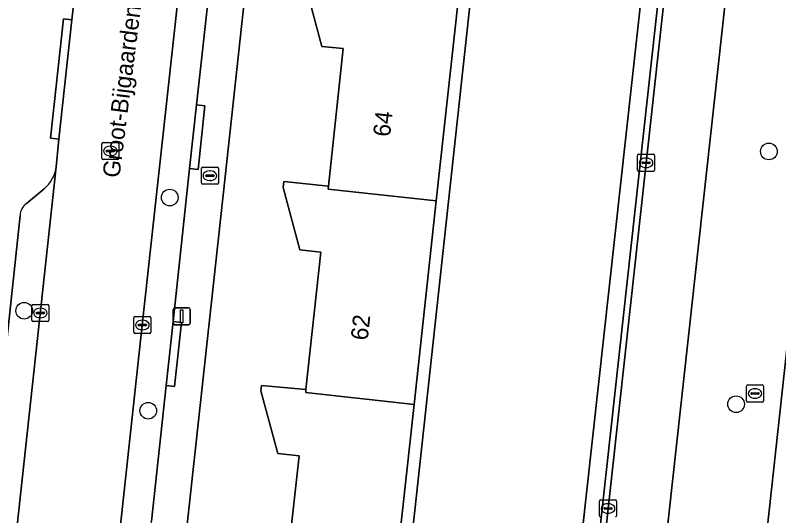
# Model space of a CAD drawing. Extents: x 160732 to 162107, y 387428 to 388479.
# Drawn here: x 162037.9 to 162082.61, y 388007.94 to 388037.27 of the extents above; entities that cross this region are included whole.
import ezdxf

# ---------------------------------------------------------------- set-up
doc = ezdxf.new("R2010")
doc.units = 0
for name, color, linetype in [('IMGEO_Berm_groen', 7, 'Continuous'), ('IMGEO_Boom', 7, 'Continuous'), ('IMGEO_Brandkraan', 7, 'Continuous'), ('IMGEO_Erf', 7, 'Continuous'), ('IMGEO_Fietspad_gesloten', 7, 'Continuous'), ('IMGEO_Groenvoorziening', 7, 'Continuous'), ('IMGEO_Hek', 7, 'Continuous'), ('IMGEO_Kolk', 7, 'Continuous'), ('IMGEO_Lichtmast', 7, 'Continuous'), ('IMGEO_Openbare_ruimte_label', 7, 'Continuous'), ('IMGEO_Pand', 7, 'Continuous'), ('IMGEO_Pand_nummerreeks', 7, 'Continuous'), ('IMGEO_Parkeervlak_open', 7, 'Continuous'), ('IMGEO_Rijbaan_lokaal_open', 7, 'Continuous'), ('IMGEO_Rijbaan_regionaal_gesloten', 7, 'Continuous'), ('IMGEO_Rioolput', 7, 'Continuous'), ('IMGEO_Voetpad_open', 7, 'Continuous')]:
    doc.layers.add(name, color=color, linetype=linetype)

msp = doc.modelspace()

# ---------------------------------------------------------------- linework, layer by layer
at = {"layer": 'IMGEO_Berm_groen'}
for points in [[(162050.875, 387735.171), (162052.162, 387742.526), (162053.148, 387750), (162054.628, 387762.661), (162056.62, 387777.936), (162064.81, 387851.443), (162068.913, 387889.499), (162070.182, 387901.271), (162081.158, 388000), (162087.777, 388060.8), (162089.263, 388079.951), (162089.949, 388090.639), (162090.683, 388106.248), (162090.812, 388113.569)], [(162043.09, 387750), (162045.462, 387768.362), (162059.149, 387890.538), (162067.828, 387968.006), (162071.346, 388000), (162081.104, 388088.732)], [(162085.019, 388088.434), (162075.293, 388000), (162071.721, 387967.516), (162063.044, 387890.124), (162049.334, 387767.851), (162047.038, 387750)], [(162078.939, 388086.659), (162076.265, 388053.874), (162063.587, 387938.826), (162058.212, 387890.638), (162045.271, 387774.61), (162041.163, 387745.007), (162038.136, 387726.282), (162034.793, 387707.612), (162031.801, 387692.315), (162031.23, 387689.642), (162028.125, 387675.112), (162018.37, 387632.538), (162017.199, 387625.902)]]:
    msp.add_lwpolyline(points, dxfattribs=at)
msp.add_lwpolyline([(162076.265, 388053.874), (162078.939, 388086.659), (162071.479, 388087.675), (162065.88, 388050.391), (162060.404, 388000), (162048.631, 387891.657), (162058.212, 387890.638), (162063.587, 387938.826)], close=True, dxfattribs=at)
at = {"layer": 'IMGEO_Boom'}
for centre in [(162082.031, 388029.282), (162046.942, 388026.583), (162038.42, 388019.95), (162080.108, 388014.471), (162045.687, 388014.092)]:
    msp.add_circle(centre, 0.489, dxfattribs=at)
at = {"layer": 'IMGEO_Brandkraan'}
for p, q in [((162048.794, 388027.436), (162048.794, 388028.288)), ((162048.869, 388028.362), (162049.721, 388028.362)), ((162049.795, 388028.288), (162049.795, 388027.436)), ((162049.053, 388027.856), (162049.053, 388027.868)), ((162049.491, 388027.819), (162049.093, 388027.819)), ((162049.096, 388027.905), (162049.494, 388027.905)), ((162049.282, 388028.142), (162049.307, 388028.142)), ((162049.537, 388027.868), (162049.537, 388027.856)), ((162049.721, 388027.362), (162048.869, 388027.362)), ((162049.305, 388027.582), (162049.28, 388027.582))]:
    msp.add_line(p, q, dxfattribs=at)
for points in [[(162048.794, 388027.436), (162048.794, 388028.288)], [(162048.869, 388028.362), (162049.721, 388028.362)], [(162049.795, 388028.288), (162049.795, 388027.436)], [(162049.721, 388027.362), (162048.869, 388027.362)]]:
    msp.add_lwpolyline(points, dxfattribs=at)
for centre, radius, start, end in [((162048.871, 388028.286), 0.0765, 91.552, 178.448), ((162048.871, 388028.286), 0.0765, 91.552, 178.448), ((162049.719, 388028.286), 0.0765, 1.552, 88.448), ((162049.719, 388028.286), 0.0765, 1.552, 88.448), ((162049.093, 388027.865), 0.0403, 85.8775, 175.7526), ((162049.09, 388027.855), 0.0366, 178.938, 274.7102), ((162049.494, 388027.862), 0.043, 264.8664, 352.4533), ((162049.498, 388027.867), 0.0386, 1.7309, 96.639), ((162048.871, 388027.438), 0.0765, 181.552, 268.448), ((162048.871, 388027.438), 0.0765, 181.552, 268.448), ((162049.719, 388027.438), 0.0765, 271.552, 358.448), ((162049.719, 388027.438), 0.0765, 271.552, 358.448)]:
    msp.add_arc(centre, radius, start, end, dxfattribs=at)
for centre, major_axis, ratio, start_param, end_param in [((162049.281, 388027.862), (-0.387, 0.002), 0.722429, 4.712389, 7.853982), ((162049.306, 388027.862), (-0.39, 0.002), 0.717154, 1.570796, 4.712389)]:
    msp.add_ellipse(centre, major_axis=major_axis, ratio=ratio, start_param=start_param, end_param=end_param, dxfattribs=at)
at = {"layer": 'IMGEO_Erf'}
msp.add_lwpolyline([(162053.633, 388003.376), (162054.521, 388011.453), (162053.268, 388011.579), (162052.282, 388015.249), (162052.326, 388015.574), (162054.922, 388015.333), (162055.798, 388023.39), (162054.556, 388023.523), (162053.587, 388027.175), (162053.629, 388027.53), (162056.24, 388027.247), (162057.093, 388035.313), (162055.843, 388035.439), (162054.878, 388039.1), (162054.908, 388039.452), (162057.533, 388039.163), (162058.395, 388047.247), (162057.156, 388047.387), (162056.176, 388051.053), (162056.223, 388051.502), (162052.797, 388051.91), (162050.183, 388027.792), (162047.535, 388003.495)], dxfattribs=at)
at = {"layer": 'IMGEO_Fietspad_gesloten'}
msp.add_lwpolyline([(162071.721, 387967.516), (162075.293, 388000), (162085.019, 388088.434), (162081.444, 388088.678), (162071.695, 388000), (162068.172, 387967.955), (162059.49, 387890.502), (162045.79, 387768.293)], dxfattribs=at)
at = {"layer": 'IMGEO_Groenvoorziening'}
msp.add_lwpolyline([(162048.631, 387891.657), (162060.404, 388000), (162065.88, 388050.391), (162071.479, 388087.675), (162069.258, 388087.978), (162067.937, 388075.799), (162066.598, 388063.452), (162065.183, 388050.471), (162063.854, 388038.308), (162062.553, 388026.398), (162061.249, 388014.464), (162059.911, 388002.214), (162058.491, 387989.128), (162057.181, 387977.026), (162055.884, 387965.044), (162054.598, 387953.166), (162053.267, 387940.875), (162051.895, 387927.771), (162050.565, 387915.569), (162049.265, 387903.638), (162047.969, 387891.751)], close=True, dxfattribs=at)
at = {"layer": 'IMGEO_Hek'}
msp.add_lwpolyline([(162078.939, 388086.659), (162076.265, 388053.874), (162063.587, 387938.826), (162058.212, 387890.638)], dxfattribs=at)
at = {"layer": 'IMGEO_Kolk'}
for p, q in [((162074.414, 388029.119), (162075.266, 388029.119)), ((162074.339, 388028.193), (162074.339, 388029.045)), ((162074.641, 388028.662), (162075.039, 388028.662)), ((162074.827, 388028.899), (162074.852, 388028.899)), ((162075.34, 388029.045), (162075.34, 388028.193)), ((162074.598, 388028.613), (162074.598, 388028.625)), ((162075.036, 388028.576), (162074.638, 388028.576)), ((162074.85, 388028.339), (162074.825, 388028.339)), ((162075.082, 388028.625), (162075.082, 388028.613)), ((162075.266, 388028.119), (162074.414, 388028.119)), ((162038.865, 388019.39), (162038.865, 388020.242)), ((162038.94, 388020.316), (162039.792, 388020.316)), ((162039.866, 388020.242), (162039.866, 388019.39)), ((162039.124, 388019.81), (162039.124, 388019.822)), ((162039.562, 388019.773), (162039.164, 388019.773)), ((162039.167, 388019.859), (162039.565, 388019.859)), ((162039.353, 388020.096), (162039.378, 388020.096)), ((162039.608, 388019.822), (162039.608, 388019.81)), ((162039.792, 388019.316), (162038.94, 388019.316)), ((162039.376, 388019.536), (162039.351, 388019.536)), ((162044.84, 388018.685), (162044.84, 388019.537)), ((162044.915, 388019.611), (162045.767, 388019.611)), ((162045.328, 388019.391), (162045.353, 388019.391)), ((162045.841, 388019.537), (162045.841, 388018.685)), ((162045.099, 388019.105), (162045.099, 388019.117)), ((162045.537, 388019.068), (162045.139, 388019.068)), ((162045.142, 388019.154), (162045.54, 388019.154)), ((162045.351, 388018.831), (162045.326, 388018.831)), ((162045.583, 388019.117), (162045.583, 388019.105)), ((162045.767, 388018.611), (162044.915, 388018.611)), ((162072.112, 388007.936), (162072.112, 388008.788)), ((162072.187, 388008.862), (162073.039, 388008.862)), ((162072.6, 388008.642), (162072.625, 388008.642)), ((162073.113, 388008.788), (162073.113, 388007.936)), ((162072.371, 388008.356), (162072.371, 388008.368)), ((162072.809, 388008.319), (162072.411, 388008.319)), ((162072.414, 388008.405), (162072.812, 388008.405)), ((162072.623, 388008.082), (162072.598, 388008.082)), ((162072.855, 388008.368), (162072.855, 388008.356))]:
    msp.add_line(p, q, dxfattribs=at)
for points in [[(162074.414, 388029.119), (162075.266, 388029.119)], [(162074.339, 388028.193), (162074.339, 388029.045)], [(162075.34, 388029.045), (162075.34, 388028.193)], [(162075.266, 388028.119), (162074.414, 388028.119)], [(162038.865, 388019.39), (162038.865, 388020.242)], [(162038.94, 388020.316), (162039.792, 388020.316)], [(162039.866, 388020.242), (162039.866, 388019.39)], [(162039.792, 388019.316), (162038.94, 388019.316)], [(162044.84, 388018.685), (162044.84, 388019.537)], [(162044.915, 388019.611), (162045.767, 388019.611)], [(162045.841, 388019.537), (162045.841, 388018.685)], [(162045.767, 388018.611), (162044.915, 388018.611)], [(162072.112, 388007.936), (162072.112, 388008.788)], [(162072.187, 388008.862), (162073.039, 388008.862)], [(162073.113, 388008.788), (162073.113, 388007.936)]]:
    msp.add_lwpolyline(points, dxfattribs=at)
for centre, radius, start, end in [((162074.416, 388029.043), 0.0765, 91.552, 178.448), ((162074.416, 388029.043), 0.0765, 91.552, 178.448), ((162075.264, 388029.043), 0.0765, 1.552, 88.448), ((162075.264, 388029.043), 0.0765, 1.552, 88.448), ((162074.638, 388028.622), 0.0403, 85.8775, 175.7526), ((162075.043, 388028.624), 0.0386, 1.7309, 96.639), ((162074.416, 388028.195), 0.0765, 181.552, 268.448), ((162074.416, 388028.195), 0.0765, 181.552, 268.448), ((162074.635, 388028.612), 0.0366, 178.938, 274.7102), ((162075.039, 388028.619), 0.043, 264.8664, 352.4533), ((162075.264, 388028.195), 0.0765, 271.552, 358.448), ((162075.264, 388028.195), 0.0765, 271.552, 358.448), ((162038.942, 388020.24), 0.0765, 91.552, 178.448), ((162038.942, 388020.24), 0.0765, 91.552, 178.448), ((162039.79, 388020.24), 0.0765, 1.552, 88.448), ((162039.79, 388020.24), 0.0765, 1.552, 88.448), ((162039.164, 388019.819), 0.0403, 85.8775, 175.7526), ((162039.161, 388019.809), 0.0366, 178.938, 274.7102), ((162039.565, 388019.816), 0.043, 264.8664, 352.4533), ((162039.569, 388019.821), 0.0386, 1.7309, 96.639), ((162038.942, 388019.392), 0.0765, 181.552, 268.448), ((162038.942, 388019.392), 0.0765, 181.552, 268.448), ((162039.79, 388019.392), 0.0765, 271.552, 358.448), ((162039.79, 388019.392), 0.0765, 271.552, 358.448), ((162044.917, 388019.535), 0.0765, 91.552, 178.448), ((162044.917, 388019.535), 0.0765, 91.552, 178.448), ((162045.765, 388019.535), 0.0765, 1.552, 88.448), ((162045.765, 388019.535), 0.0765, 1.552, 88.448), ((162045.139, 388019.114), 0.0403, 85.8775, 175.7526), ((162045.136, 388019.104), 0.0366, 178.938, 274.7102), ((162045.54, 388019.111), 0.043, 264.8664, 352.4533), ((162045.544, 388019.116), 0.0386, 1.7309, 96.639), ((162044.917, 388018.687), 0.0765, 181.552, 268.448), ((162044.917, 388018.687), 0.0765, 181.552, 268.448), ((162045.765, 388018.687), 0.0765, 271.552, 358.448), ((162045.765, 388018.687), 0.0765, 271.552, 358.448), ((162072.189, 388008.786), 0.0765, 91.552, 178.448), ((162072.189, 388008.786), 0.0765, 91.552, 178.448), ((162073.037, 388008.786), 0.0765, 1.552, 88.448), ((162073.037, 388008.786), 0.0765, 1.552, 88.448), ((162072.411, 388008.365), 0.0403, 85.8775, 175.7526), ((162072.408, 388008.355), 0.0366, 178.938, 274.7102), ((162072.812, 388008.362), 0.043, 264.8664, 352.4533), ((162072.816, 388008.367), 0.0386, 1.7309, 96.639), ((162072.189, 388007.938), 0.0765, 181.552, 268.448), ((162072.189, 388007.938), 0.0765, 181.552, 268.448), ((162073.037, 388007.938), 0.0765, 271.552, 358.448), ((162073.037, 388007.938), 0.0765, 271.552, 358.448)]:
    msp.add_arc(centre, radius, start, end, dxfattribs=at)
for centre, major_axis, ratio, start_param, end_param in [((162074.826, 388028.619), (-0.387, 0.002), 0.722429, 4.712389, 7.853982), ((162074.851, 388028.619), (-0.39, 0.002), 0.717154, 1.570796, 4.712389), ((162039.352, 388019.816), (-0.387, 0.002), 0.722429, 4.712389, 7.853982), ((162039.377, 388019.816), (-0.39, 0.002), 0.717154, 1.570796, 4.712389), ((162045.327, 388019.111), (-0.387, 0.002), 0.722429, 4.712389, 7.853982), ((162045.352, 388019.111), (-0.39, 0.002), 0.717154, 1.570796, 4.712389), ((162072.599, 388008.362), (-0.387, 0.002), 0.722429, 4.712389, 7.853982), ((162072.624, 388008.362), (-0.39, 0.002), 0.717154, 1.570796, 4.712389)]:
    msp.add_ellipse(centre, major_axis=major_axis, ratio=ratio, start_param=start_param, end_param=end_param, dxfattribs=at)
at = {"layer": 'IMGEO_Lichtmast'}
for p, q in [((162047.149, 388019.225), (162047.149, 388020.025)), ((162047.149, 388020.025), (162047.149, 388019.225)), ((162047.249, 388020.125), (162048.039, 388020.125)), ((162048.039, 388020.125), (162047.249, 388020.125)), ((162048.139, 388020.025), (162048.139, 388019.225)), ((162048.139, 388019.225), (162048.139, 388020.025)), ((162048.039, 388019.125), (162047.249, 388019.125)), ((162047.249, 388019.125), (162048.039, 388019.125))]:
    msp.add_line(p, q, dxfattribs=at)
msp.add_lwpolyline([(162047.569, 388020), (162047.719, 388020), (162047.719, 388019.25), (162047.569, 388019.25), (162047.569, 388020)], dxfattribs=at)
for centre, start, end in [((162047.249, 388020.025), 90, 180), ((162047.249, 388020.025), 90, 180), ((162048.039, 388020.025), 0, 90), ((162048.039, 388020.025), 360, 90), ((162047.249, 388019.225), 180, 270), ((162047.249, 388019.225), 180, 270), ((162048.039, 388019.225), 270, 0), ((162048.039, 388019.225), 270, 0)]:
    msp.add_arc(centre, 0.1, start, end, dxfattribs=at)
at = {"layer": 'IMGEO_Pand'}
for points in [[(162063.854, 388038.308), (162057.514, 388038.984), (162057.533, 388039.163), (162054.908, 388039.452), (162054.878, 388039.1), (162055.843, 388035.439), (162057.093, 388035.313), (162056.24, 388027.247), (162056.221, 388027.068), (162062.553, 388026.398)], [(162062.553, 388026.398), (162056.221, 388027.068), (162056.24, 388027.247), (162053.629, 388027.53), (162053.587, 388027.175), (162054.556, 388023.523), (162055.798, 388023.39), (162054.922, 388015.333), (162054.903, 388015.154), (162061.249, 388014.464)], [(162059.215, 388002.286), (162059.911, 388002.214), (162061.249, 388014.464), (162054.903, 388015.154), (162054.922, 388015.333), (162052.326, 388015.574), (162052.282, 388015.249), (162053.268, 388011.579), (162054.521, 388011.453), (162053.633, 388003.376), (162053.577, 388002.87)]]:
    msp.add_lwpolyline(points, close=True, dxfattribs=at)
at = {"layer": 'IMGEO_Parkeervlak_open'}
for points in [[(162051.531, 388076.592), (162050.984, 388071.203), (162049.108, 388053.808), (162047.551, 388039.413), (162045.336, 388019.111), (162043.264, 388000), (162042.949, 387997.091), (162040.961, 387978.825), (162038.814, 387959.046), (162034.593, 387920.323)], [(162036.43, 387920.701), (162038.797, 387942.624), (162039.202, 387946.367), (162040.114, 387954.816), (162040.522, 387958.57), (162041.374, 387966.516), (162041.774, 387970.271), (162042.664, 387978.218), (162043.061, 387981.962), (162045.041, 388000), (162045.466, 388003.873), (162045.877, 388007.61), (162046.728, 388015.573), (162047.145, 388019.314), (162048.108, 388028.282), (162048.506, 388032.017), (162049.385, 388039.974), (162049.775, 388043.726), (162052.16, 388065.638), (162052.549, 388069.362), (162052.967, 388073.337)], [(162034.562, 387975.717), (162034.983, 387979.566), (162037.205, 388000), (162040.296, 388028.386)], [(162039.588, 388027.093), (162038.547, 388026.226)], [(162038.182, 388025.535), (162037.069, 388015.079), (162036.656, 388011.338), (162036.187, 388006.916), (162035.772, 388003.179), (162035.429, 388000), (162035.302, 387998.824), (162034.88, 387995.101), (162034.416, 387990.784), (162034.016, 387987.028), (162033.573, 387982.751), (162033.117, 387979.009), (162033.214, 387978.582), (162033.344, 387978.269), (162034.137, 387977.198)]]:
    msp.add_lwpolyline(points, dxfattribs=at)
for centre, radius, start, end in [((162038.288, 388028.645), 2.024, 309.9453, 352.6477), ((162039.029, 388025.529), 0.847, 124.687, 179.6251)]:
    msp.add_arc(centre, radius, start, end, dxfattribs=at)
at = {"layer": 'IMGEO_Rijbaan_lokaal_open'}
for points in [[(162068.172, 387967.955), (162071.695, 388000), (162081.444, 388088.678), (162081.104, 388088.732), (162071.346, 388000), (162067.828, 387968.006), (162059.149, 387890.538), (162045.462, 387768.362), (162043.09, 387750)], [(162034.593, 387920.323), (162038.814, 387959.046), (162040.961, 387978.825), (162042.949, 387997.091), (162043.264, 388000), (162045.336, 388019.111), (162047.551, 388039.413), (162049.108, 388053.808), (162050.984, 388071.203), (162051.531, 388076.592), (162045.514, 388076.874), (162044.969, 388072.045), (162043.043, 388054.006), (162041.521, 388040.157), (162041.35, 388038.216), (162041.212, 388037.005), (162040.456, 388030), (162040.296, 388028.386), (162037.205, 388000)]]:
    msp.add_lwpolyline(points, dxfattribs=at)
at = {"layer": 'IMGEO_Rijbaan_regionaal_gesloten'}
msp.add_lwpolyline([(162089.263, 388079.951), (162087.777, 388060.8), (162081.158, 388000), (162070.182, 387901.271), (162068.913, 387889.499), (162064.81, 387851.443), (162056.62, 387777.936), (162054.628, 387762.661), (162053.148, 387750), (162052.162, 387742.526), (162050.875, 387735.171), (162048.12, 387709.504), (162044.752, 387686.025), (162048.791, 387685.235), (162050.39, 387694.019), (162054.384, 387729.019), (162060.58, 387783.509), (162072.246, 387889.145), (162084.57, 388000.08), (162094.51, 388091.794)], dxfattribs=at)
at = {"layer": 'IMGEO_Rioolput'}
for p, q in [((162042.962, 388028.884), (162042.962, 388029.736)), ((162043.037, 388029.81), (162043.889, 388029.81)), ((162043.45, 388029.59), (162043.475, 388029.59)), ((162043.963, 388029.736), (162043.963, 388028.884)), ((162043.221, 388029.304), (162043.221, 388029.316)), ((162043.659, 388029.267), (162043.261, 388029.267)), ((162043.264, 388029.353), (162043.662, 388029.353)), ((162043.705, 388029.316), (162043.705, 388029.304)), ((162043.889, 388028.81), (162043.037, 388028.81)), ((162043.473, 388029.03), (162043.448, 388029.03)), ((162080.718, 388014.673), (162080.718, 388015.525)), ((162080.793, 388015.599), (162081.645, 388015.599)), ((162081.206, 388015.379), (162081.231, 388015.379)), ((162081.719, 388015.525), (162081.719, 388014.673)), ((162080.977, 388015.093), (162080.977, 388015.105)), ((162081.415, 388015.056), (162081.017, 388015.056)), ((162081.02, 388015.142), (162081.418, 388015.142)), ((162081.229, 388014.819), (162081.204, 388014.819)), ((162081.461, 388015.105), (162081.461, 388015.093)), ((162081.645, 388014.599), (162080.793, 388014.599))]:
    msp.add_line(p, q, dxfattribs=at)
for points in [[(162042.962, 388028.884), (162042.962, 388029.736)], [(162043.037, 388029.81), (162043.889, 388029.81)], [(162043.963, 388029.736), (162043.963, 388028.884)], [(162043.889, 388028.81), (162043.037, 388028.81)], [(162080.718, 388014.673), (162080.718, 388015.525)], [(162080.793, 388015.599), (162081.645, 388015.599)], [(162081.719, 388015.525), (162081.719, 388014.673)], [(162081.645, 388014.599), (162080.793, 388014.599)]]:
    msp.add_lwpolyline(points, dxfattribs=at)
for centre, radius, start, end in [((162043.039, 388029.734), 0.0765, 91.552, 178.448), ((162043.039, 388029.734), 0.0765, 91.552, 178.448), ((162043.887, 388029.734), 0.0765, 1.552, 88.448), ((162043.887, 388029.734), 0.0765, 1.552, 88.448), ((162043.261, 388029.313), 0.0403, 85.8775, 175.7526), ((162043.258, 388029.303), 0.0366, 178.938, 274.7102), ((162043.662, 388029.31), 0.043, 264.8664, 352.4533), ((162043.666, 388029.315), 0.0386, 1.7309, 96.639), ((162043.039, 388028.886), 0.0765, 181.552, 268.448), ((162043.039, 388028.886), 0.0765, 181.552, 268.448), ((162043.887, 388028.886), 0.0765, 271.552, 358.448), ((162043.887, 388028.886), 0.0765, 271.552, 358.448), ((162080.795, 388015.523), 0.0765, 91.552, 178.448), ((162080.795, 388015.523), 0.0765, 91.552, 178.448), ((162081.643, 388015.523), 0.0765, 1.552, 88.448), ((162081.643, 388015.523), 0.0765, 1.552, 88.448), ((162081.017, 388015.102), 0.0403, 85.8775, 175.7526), ((162081.014, 388015.092), 0.0366, 178.938, 274.7102), ((162081.418, 388015.099), 0.043, 264.8664, 352.4533), ((162081.422, 388015.104), 0.0386, 1.7309, 96.639), ((162080.795, 388014.675), 0.0765, 181.552, 268.448), ((162080.795, 388014.675), 0.0765, 181.552, 268.448), ((162081.643, 388014.675), 0.0765, 271.552, 358.448), ((162081.643, 388014.675), 0.0765, 271.552, 358.448)]:
    msp.add_arc(centre, radius, start, end, dxfattribs=at)
for centre, major_axis, ratio, start_param, end_param in [((162043.449, 388029.31), (-0.387, 0.002), 0.722429, 4.712389, 7.853982), ((162043.474, 388029.31), (-0.39, 0.002), 0.717154, 1.570796, 4.712389), ((162081.205, 388015.099), (-0.387, 0.002), 0.722429, 4.712389, 7.853982), ((162081.23, 388015.099), (-0.39, 0.002), 0.717154, 1.570796, 4.712389)]:
    msp.add_ellipse(centre, major_axis=major_axis, ratio=ratio, start_param=start_param, end_param=end_param, dxfattribs=at)
at = {"layer": 'IMGEO_Voetpad_open'}
for points in [[(162047.535, 388003.495), (162050.183, 388027.792), (162052.797, 388051.91), (162054.2, 388064.852), (162056.859, 388089.387)], [(162052.967, 388073.337), (162052.549, 388069.362), (162053.046, 388069.311), (162052.657, 388065.587), (162052.16, 388065.638), (162049.775, 388043.726), (162050.272, 388043.675), (162049.882, 388039.923), (162049.385, 388039.974), (162048.506, 388032.017), (162049.003, 388031.965), (162048.605, 388028.23), (162048.108, 388028.282), (162047.145, 388019.314), (162047.641, 388019.259), (162047.224, 388015.518), (162046.728, 388015.573), (162045.877, 388007.61)], [(162040.296, 388028.386), (162040.456, 388030), (162039.959, 388030.053), (162040.715, 388037.058), (162041.212, 388037.005), (162041.35, 388038.216)], [(162038.547, 388026.226), (162039.588, 388027.093)], [(162037.069, 388015.079), (162038.182, 388025.535)]]:
    msp.add_lwpolyline(points, dxfattribs=at)
for points in [[(162041.212, 388037.005), (162040.715, 388037.058), (162039.959, 388030.053), (162040.456, 388030)], [(162048.506, 388032.017), (162048.108, 388028.282), (162048.605, 388028.23), (162049.003, 388031.965)], [(162046.728, 388015.573), (162047.224, 388015.518), (162047.641, 388019.259), (162047.145, 388019.314)]]:
    msp.add_lwpolyline(points, close=True, dxfattribs=at)
for centre, radius, start, end in [((162038.288, 388028.645), 2.024, 309.9453, 352.6477), ((162039.029, 388025.529), 0.847, 124.687, 179.6251)]:
    msp.add_arc(centre, radius, start, end, dxfattribs=at)

# ---------------------------------------------------------------- texts
at = {"layer": 'IMGEO_Openbare_ruimte_label'}
msp.add_text('Groot-Bijgaardenlaan', height=1, rotation=82.8181, dxfattribs=at).set_placement((162043.993, 388027.701))
at = {"layer": 'IMGEO_Pand_nummerreeks'}
for s, rotation, p in [('64', 83.9633, (162059.841, 388030.114)), ('62', 83.7949, (162058.531, 388018.183))]:
    msp.add_text(s, height=1, rotation=rotation, dxfattribs=at).set_placement(p)

doc.saveas('drawing.dxf')
